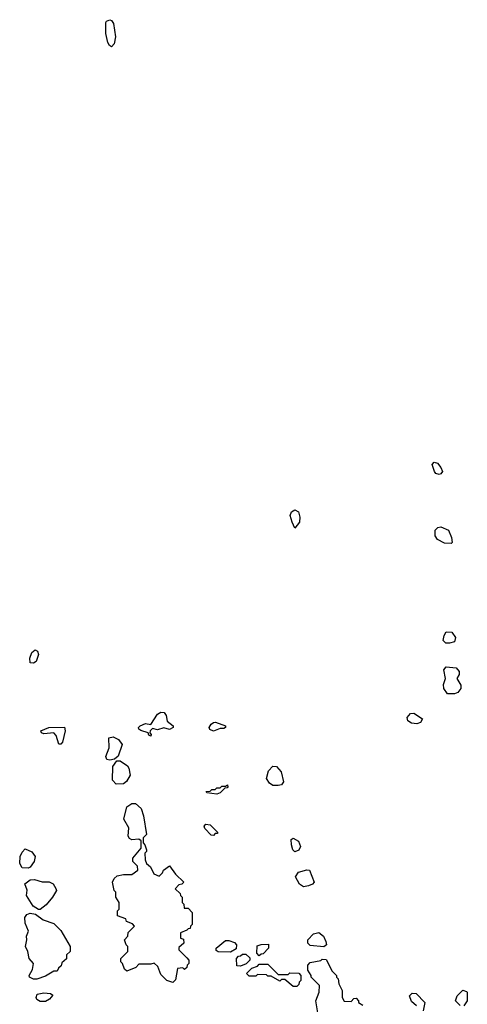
# Model space of a CAD drawing. Extents: x 2386423 to 2568864, y 578392 to 761999.
# Tile 287 of 454: x 2469304 to 2471940, y 735904 to 741707. Entities that reach past the tile are written whole.
import ezdxf

# ---------------------------------------------------------------- set-up
doc = ezdxf.new("R2010")
doc.units = 0

msp = doc.modelspace()

# ---------------------------------------------------------------- linework, layer by layer
at = {"layer": '0CON05XD'}
for points in [[(2469845, 741547.5), (2469832.5, 741555), (2469822.3, 741572.3), (2469810, 741625), (2469810.7, 741689.3), (2469815, 741697.5), (2469835, 741706.7), (2469845, 741702.5), (2469856.7, 741685), (2469867.5, 741605), (2469860, 741565), (2469845, 741547.5)], [(2471775, 739026.7), (2471755, 739033.3), (2471746.7, 739045), (2471732.5, 739085), (2471745, 739100), (2471765, 739092.5), (2471785, 739067.5), (2471793.3, 739045), (2471785, 739030), (2471775, 739026.7)], [(2470925, 738710), (2470907.5, 738745), (2470897.5, 738785), (2470903.6, 738806.4), (2470925, 738817.5), (2470946.1, 738806.1), (2470953.3, 738775), (2470952.5, 738745), (2470925, 738710)], [(2471845, 738620), (2471805, 738622.5), (2471765, 738642.5), (2471750, 738665), (2471750.7, 738699.3), (2471766.4, 738713.6), (2471785, 738717.5), (2471829.3, 738699.3), (2471847.5, 738655), (2471850, 738625), (2471845, 738620)], [(2471835, 738032.5), (2471813, 738033), (2471798.3, 738048.3), (2471803, 738077), (2471815, 738100), (2471848.3, 738098.3), (2471870, 738065), (2471865, 738040), (2471835, 738032.5)], [(2469385, 737914.2), (2469365, 737916.7), (2469362.5, 737945), (2469375, 737978), (2469395, 737992.5), (2469408, 737985), (2469414, 737965), (2469401.2, 737925), (2469385, 737914.2)], [(2471865, 737733.3), (2471823.9, 737733.9), (2471802.5, 737765), (2471800.7, 737789.3), (2471812.5, 737825), (2471802.5, 737875), (2471815, 737892.5), (2471875, 737887.5), (2471892.5, 737865), (2471891.7, 737848.3), (2471877.5, 737825), (2471902.5, 737785), (2471902.5, 737765), (2471885, 737742.5), (2471865, 737733.3)], [(2470075, 737483.8), (2470065, 737490), (2470060, 737505), (2470017.5, 737517.5), (2470006.2, 737525), (2470004, 737535), (2470013.8, 737546.2), (2470045, 737558.6), (2470075, 737552.5), (2470116.2, 737615), (2470135, 737626), (2470155, 737624), (2470166.6, 737606.6), (2470173.1, 737573.1), (2470206.7, 737545), (2470206.7, 737535), (2470185, 737522.9), (2470152.7, 737532.7), (2470115, 737521.9), (2470085, 737530), (2470071.2, 737515), (2470070, 737505), (2470078.8, 737495), (2470075, 737483.8)], [(2471642.4, 737557.6), (2471611.7, 737561.7), (2471590, 737575), (2471585.7, 737595), (2471605, 737617.5), (2471625, 737619.2), (2471676.6, 737586.6), (2471665, 737564.2), (2471642.4, 737557.6)], [(2469545, 737436.7), (2469535, 737437.5), (2469519.1, 737489.1), (2469505, 737504), (2469445, 737497.5), (2469431.2, 737505), (2469428.8, 737515), (2469475, 737536), (2469566.9, 737536.9), (2469570.8, 737515), (2469555, 737450), (2469545, 737436.7)], [(2470445, 737514), (2470424.4, 737524.4), (2470419.2, 737535), (2470430.8, 737555), (2470445, 737564.3), (2470456.7, 737566.7), (2470516.2, 737545), (2470516.7, 737535), (2470505, 737528.8), (2470485, 737529.2), (2470445, 737514)], [(2469835, 737342.5), (2469817, 737347), (2469810, 737365), (2469830, 737415), (2469828.8, 737475), (2469855, 737480), (2469885.6, 737465.6), (2469907.5, 737435), (2469883.3, 737366.7), (2469861.7, 737348.3), (2469835, 737342.5)], [(2469872, 737202), (2469850, 737225), (2469852.5, 737305), (2469875, 737340), (2469895, 737340), (2469939.3, 737309.3), (2469946.4, 737296.4), (2469953.3, 737255), (2469933, 737217), (2469915, 737204), (2469872, 737202)], [(2470825, 737193.3), (2470793.8, 737193.8), (2470775, 737207.5), (2470757.5, 737235), (2470769.3, 737280.7), (2470795, 737307.5), (2470816.1, 737306.1), (2470844.1, 737274.1), (2470857.5, 737215), (2470845, 737197.5), (2470825, 737193.3)], [(2470465, 737142.5), (2470405, 737150), (2470401.7, 737158.3), (2470425, 737160), (2470435, 737170), (2470455, 737170), (2470465, 737180), (2470485, 737180), (2470495, 737190), (2470515, 737190), (2470528.3, 737198.3), (2470530, 737185), (2470525, 737180), (2470511.7, 737178.3), (2470485, 737150), (2470465, 737142.5)], [(2470205, 736032.5), (2470170, 736045), (2470135, 736080), (2470117, 736127), (2470095, 736147.5), (2470075, 736140), (2470005, 736140), (2469988.3, 736121.7), (2469935, 736100), (2469921.7, 736111.7), (2469910, 736145), (2469900, 736155), (2469900, 736175), (2469940, 736215), (2469940, 736245), (2469930, 736255), (2469920, 736285), (2469940, 736305), (2469941.7, 736328.3), (2469980, 736365), (2469968.3, 736378.3), (2469931.7, 736391.7), (2469928.3, 736408.3), (2469880, 736425), (2469880, 736455), (2469890, 736465), (2469890, 736505), (2469870, 736535), (2469870, 736565), (2469860, 736575), (2469850, 736625), (2469860, 736645), (2469878.3, 736661.7), (2469915, 736670), (2469965, 736670), (2470000, 736695), (2469998.3, 736718.3), (2469970, 736745), (2469970, 736765), (2470020, 736825), (2470018.3, 736868.3), (2470005, 736877.5), (2469963.6, 736873.6), (2469950.7, 736880.7), (2469942.5, 736895), (2469946.7, 736945), (2469916.7, 736995), (2469935, 737067.5), (2469965, 737087.5), (2469985, 737087.5), (2470018.8, 737058.8), (2470033.3, 737015), (2470050, 736905), (2470030, 736885), (2470030, 736855), (2470040, 736845), (2470050, 736815), (2470050, 736805), (2470040, 736795), (2470042.5, 736755), (2470050, 736735), (2470073.6, 736713.6), (2470093.6, 736673.6), (2470125, 736660), (2470145, 736680), (2470150, 736695), (2470185, 736720), (2470220.7, 736670.7), (2470270, 736625), (2470258.3, 736611.7), (2470241.7, 736608.3), (2470220, 736585), (2470248.3, 736558.3), (2470250, 736545), (2470260, 736535), (2470260, 736505), (2470270, 736495), (2470271.7, 736471.7), (2470295, 736470), (2470320, 736445), (2470320, 736375), (2470310, 736365), (2470308.3, 736351.7), (2470295, 736350), (2470288.3, 736341.7), (2470250, 736325), (2470250, 736295), (2470268.3, 736288.3), (2470270, 736265), (2470241.7, 736238.3), (2470240, 736225), (2470288.3, 736178.3), (2470300, 736165), (2470300, 736145), (2470290, 736135), (2470288.3, 736121.7), (2470275, 736110), (2470265, 736120), (2470232.5, 736115), (2470221.7, 736048.3), (2470205, 736032.5)], [(2470445, 736900), (2470431.7, 736901.7), (2470395, 736940), (2470390, 736955), (2470400, 736965), (2470425, 736962.5), (2470468.3, 736918.3), (2470468.3, 736911.7), (2470455, 736910), (2470445, 736900)], [(2470925, 736803.3), (2470912.5, 736815), (2470903.9, 736843.9), (2470903.3, 736875), (2470915, 736883.3), (2470946.7, 736865), (2470956.7, 736835), (2470947.7, 736812.3), (2470925, 736803.3)], [(2469354.1, 736705.9), (2469318.3, 736708.3), (2469303.6, 736733.6), (2469306.7, 736775), (2469318.3, 736801.7), (2469335, 736820), (2469375, 736802), (2469394, 736775), (2469388, 736745), (2469365, 736712), (2469354.1, 736705.9)], [(2470975, 736596.7), (2470951.7, 736611.7), (2470927.5, 736655), (2470945, 736682.5), (2470995, 736696.7), (2471010, 736695), (2471037.5, 736625), (2471028.3, 736611.7), (2471005, 736603.3), (2470975, 736596.7)], [(2469425, 736462.5), (2469415, 736462.5), (2469382.3, 736482.3), (2469344.3, 736545), (2469347.3, 736577.3), (2469334.4, 736615), (2469365, 736638.6), (2469390.7, 736640.7), (2469435, 736626.7), (2469476.4, 736626.4), (2469500, 736615), (2469517, 736587), (2469520, 736575), (2469497.5, 736535), (2469459.3, 736490.7), (2469425, 736462.5)], [(2469405, 736052), (2469385, 736052), (2469361.2, 736065), (2469358.8, 736075), (2469379.7, 736110.3), (2469384.2, 736145), (2469360, 736175), (2469351.9, 736215), (2469338.1, 736245), (2469346.4, 736285), (2469344.4, 736305), (2469355.5, 736335), (2469335, 736382.5), (2469333.1, 736415), (2469345, 736433.8), (2469365, 736441.2), (2469396.2, 736436.2), (2469441.7, 736401.7), (2469505, 736380), (2469545, 736340), (2469600, 736245), (2469600, 736215), (2469580, 736195), (2469578.3, 736171.7), (2469551.7, 736148.3), (2469548.3, 736131.7), (2469531.7, 736118.3), (2469525, 736100), (2469505, 736100), (2469455, 736070), (2469405, 736052)], [(2471095, 736242.5), (2471015, 736250), (2471000, 736265), (2471000, 736285), (2471035, 736320), (2471065, 736327.5), (2471092.5, 736305), (2471107.5, 736275), (2471110, 736255), (2471095, 736242.5)], [(2470545, 736212.5), (2470473, 736213), (2470461.7, 736221.7), (2470460, 736235), (2470515, 736280), (2470535, 736280), (2470568.3, 736268.3), (2470580, 736255), (2470578.3, 736231.7), (2470545, 736212.5)], [(2470715, 736190), (2470700, 736205), (2470701.7, 736248.3), (2470725, 736257.5), (2470768.3, 736258.3), (2470770, 736235), (2470738.3, 736201.7), (2470725, 736200), (2470715, 736190)], [(2470605, 736130), (2470581.7, 736131.7), (2470580, 736175), (2470591.7, 736188.3), (2470605, 736190), (2470615, 736200), (2470635, 736200), (2470658.3, 736178.3), (2470660, 736165), (2470637, 736143), (2470605, 736130)], [(2470935, 736010), (2470915, 736010), (2470865, 736050), (2470845, 736050), (2470835, 736040), (2470785, 736070), (2470765, 736070), (2470757.5, 736077.5), (2470705, 736080), (2470695, 736070), (2470655, 736070), (2470640, 736085), (2470671.7, 736118.3), (2470705, 736130), (2470715, 736140), (2470765, 736140), (2470825, 736080), (2470885, 736080), (2470895, 736090), (2470948.3, 736088.3), (2470960, 736075), (2470960, 736045), (2470950, 736035), (2470948.3, 736021.7), (2470935, 736010)], [(2471060, 735855), (2471047.5, 735925), (2471067.5, 735975), (2471070, 736015), (2471020, 736065), (2471020, 736075), (2471000, 736105), (2471000, 736135), (2471015, 736150), (2471077, 736163), (2471085, 736170), (2471108.3, 736168.3), (2471145, 736100), (2471170, 736075), (2471170, 736065), (2471180, 736055), (2471182.5, 736025), (2471202.5, 735985), (2471203.6, 735943.6), (2471215, 735922.5), (2471255, 735920), (2471271.7, 735938.3), (2471285, 735940), (2471300, 735925), (2471300, 735915), (2471325, 735900)], [(2469455, 735920), (2469425, 735921.2), (2469405, 735932), (2469400, 735945), (2469406.1, 735963.9), (2469445, 735971.2), (2469485, 735967.5), (2469498.3, 735958.3), (2469480, 735935), (2469455, 735920)], [(2471640, 735895), (2471611.7, 735921.7), (2471600, 735955), (2471615, 735970), (2471638.3, 735968.3), (2471690, 735915), (2471680, 735865)], [(2471898.3, 735898.3), (2471870, 735925), (2471880, 735955), (2471913, 735987), (2471935, 735980), (2471940, 735975), (2471940, 735925), (2471920, 735895)]]:
    msp.add_lwpolyline(points, dxfattribs=at)

doc.saveas('drawing.dxf')
